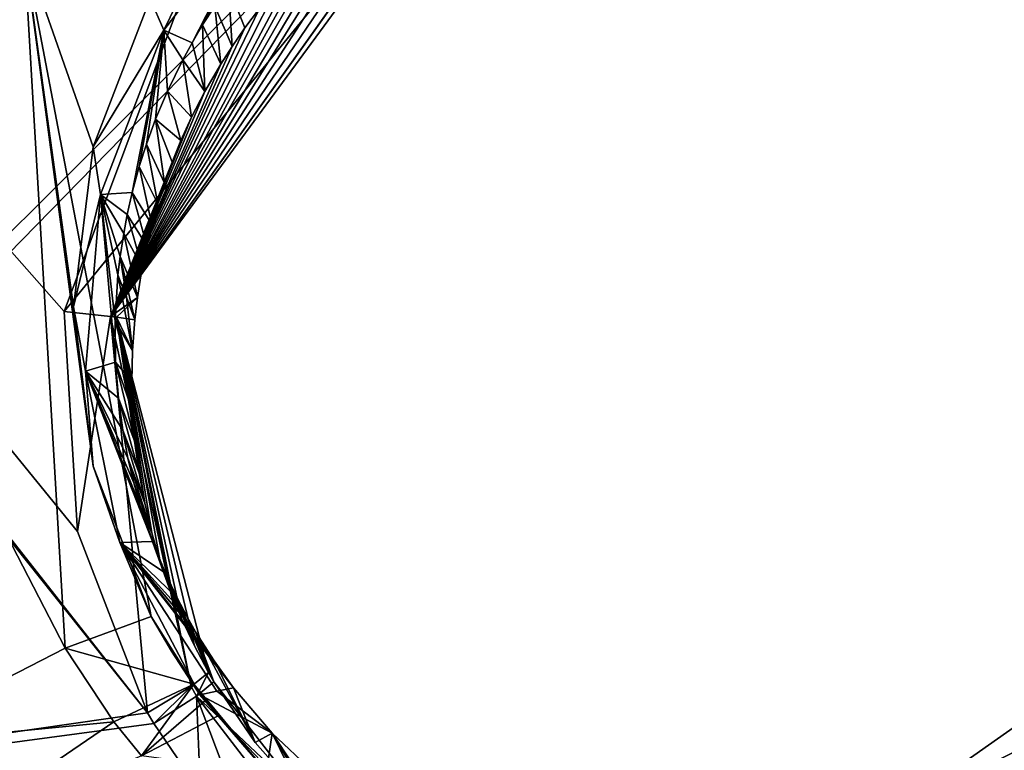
# Model space of a CAD drawing. Header units: millimetres. Extents: x -147 to 294, y -82 to 275.
# Tile 546 of 609: x 245.02 to 248.62, y 256.4 to 259.08. Entities that reach past the tile are written whole.
import ezdxf

# ---------------------------------------------------------------- set-up
doc = ezdxf.new("R2010")
doc.units = ezdxf.units.MM
doc.header["$LTSCALE"] = 67.506716
for name, color, linetype in [('1575', 7, 'CONTINUOUS'), ('1576', 7, 'CONTINUOUS'), ('1577', 7, 'CONTINUOUS'), ('1655', 7, 'CONTINUOUS'), ('1664', 7, 'CONTINUOUS'), ('1665', 7, 'CONTINUOUS'), ('2103', 7, 'CONTINUOUS'), ('2108', 7, 'CONTINUOUS'), ('2109', 7, 'CONTINUOUS'), ('2110', 7, 'CONTINUOUS'), ('2111', 7, 'CONTINUOUS'), ('2113', 7, 'CONTINUOUS'), ('2120', 7, 'CONTINUOUS'), ('2121', 7, 'CONTINUOUS'), ('2123', 7, 'CONTINUOUS'), ('2126', 7, 'CONTINUOUS'), ('2127', 7, 'CONTINUOUS'), ('2128', 7, 'CONTINUOUS'), ('2129', 7, 'CONTINUOUS'), ('2130', 7, 'CONTINUOUS'), ('2131', 7, 'CONTINUOUS'), ('2132', 7, 'CONTINUOUS'), ('2133', 7, 'CONTINUOUS'), ('498', 7, 'CONTINUOUS'), ('501', 7, 'CONTINUOUS'), ('871', 7, 'CONTINUOUS')]:
    doc.layers.add(name, color=color, linetype=linetype)

msp = doc.modelspace()

# ---------------------------------------------------------------- linework, layer by layer
at = {"layer": '1575', "linetype": 'CONTINUOUS'}
for points in [[(245.7819, 259.2043, -6.9922), (245.7945, 258.9845, -6.3164), (245.7312, 259.1322, -6.9852), (245.7819, 259.2043, -6.9922)], [(245.8418, 259.0524, -6.3254), (245.7945, 258.9845, -6.3164), (245.7819, 259.2043, -6.9922), (245.8418, 259.0524, -6.3254)], [(245.8956, 259.1235, -6.3353), (245.8418, 259.0524, -6.3254), (245.7819, 259.2043, -6.9922), (245.8956, 259.1235, -6.3353)], [(245.7312, 259.1322, -6.9852), (245.7529, 258.9197, -6.3083), (245.6868, 259.0633, -6.979), (245.7312, 259.1322, -6.9852)], [(245.7945, 258.9845, -6.3164), (245.7529, 258.9197, -6.3083), (245.7312, 259.1322, -6.9852), (245.7945, 258.9845, -6.3164)], [(245.6868, 259.0633, -6.979), (245.6943, 258.8186, -6.2967), (245.648, 258.9978, -6.9737), (245.6868, 259.0633, -6.979)], [(245.7529, 258.9197, -6.3083), (245.6943, 258.8186, -6.2967), (245.6868, 259.0633, -6.979), (245.7529, 258.9197, -6.3083)], [(245.648, 258.9978, -6.9737), (245.6943, 258.8186, -6.2967), (245.6138, 258.9355, -6.9689), (245.648, 258.9978, -6.9737)], [(245.6138, 258.9355, -6.9689), (245.6465, 258.7256, -6.2868), (245.5575, 258.8205, -6.9611), (245.6138, 258.9355, -6.9689)], [(245.6943, 258.8186, -6.2967), (245.6465, 258.7256, -6.2868), (245.6138, 258.9355, -6.9689), (245.6943, 258.8186, -6.2967)], [(245.5575, 258.8205, -6.9611), (245.6072, 258.6398, -6.2784), (245.5141, 258.7176, -6.9551), (245.5575, 258.8205, -6.9611)], [(245.6465, 258.7256, -6.2868), (245.6072, 258.6398, -6.2784), (245.5575, 258.8205, -6.9611), (245.6465, 258.7256, -6.2868)], [(245.5141, 258.7176, -6.9551), (245.5466, 258.4828, -6.2645), (245.4806, 258.6257, -6.9504), (245.5141, 258.7176, -6.9551)], [(245.5745, 258.5596, -6.271), (245.5466, 258.4828, -6.2645), (245.5141, 258.7176, -6.9551), (245.5745, 258.5596, -6.271)], [(245.6072, 258.6398, -6.2784), (245.5745, 258.5596, -6.271), (245.5141, 258.7176, -6.9551), (245.6072, 258.6398, -6.2784)], [(245.4806, 258.6257, -6.9504), (245.5224, 258.4075, -6.2586), (245.4547, 258.5441, -6.9467), (245.4806, 258.6257, -6.9504)], [(245.5466, 258.4828, -6.2645), (245.5224, 258.4075, -6.2586), (245.4806, 258.6257, -6.9504), (245.5466, 258.4828, -6.2645)], [(245.4547, 258.5441, -6.9467), (245.5008, 258.3318, -6.253), (245.4288, 258.4491, -6.9431), (245.4547, 258.5441, -6.9467)], [(245.5224, 258.4075, -6.2586), (245.5008, 258.3318, -6.253), (245.4547, 258.5441, -6.9467), (245.5224, 258.4075, -6.2586)], [(245.4288, 258.4491, -6.9431), (245.4817, 258.2539, -6.2477), (245.4104, 258.3681, -6.9405), (245.4288, 258.4491, -6.9431)], [(245.5008, 258.3318, -6.253), (245.4817, 258.2539, -6.2477), (245.4288, 258.4491, -6.9431), (245.5008, 258.3318, -6.253)], [(245.4104, 258.3681, -6.9405), (245.4654, 258.1752, -6.2428), (245.3974, 258.2991, -6.9387), (245.4104, 258.3681, -6.9405)], [(245.4817, 258.2539, -6.2477), (245.4654, 258.1752, -6.2428), (245.4104, 258.3681, -6.9405), (245.4817, 258.2539, -6.2477)], [(245.3974, 258.2991, -6.9387), (245.4475, 258.0646, -6.2365), (245.3842, 258.2142, -6.9368), (245.3974, 258.2991, -6.9387)], [(245.4654, 258.1752, -6.2428), (245.4475, 258.0646, -6.2365), (245.3974, 258.2991, -6.9387), (245.4654, 258.1752, -6.2428)], [(245.3765, 258.1475, -6.9357), (245.3842, 258.2142, -6.9368), (245.4072, 258.0649, -6.5843), (245.3765, 258.1475, -6.9357)], [(245.4475, 258.0646, -6.2365), (245.4379, 257.9821, -6.2325), (245.3842, 258.2142, -6.9368), (245.4475, 258.0646, -6.2365)], [(245.3842, 258.2142, -6.9368), (245.4379, 257.9821, -6.2325), (245.4072, 258.0649, -6.5843), (245.3842, 258.2142, -6.9368)]]:
    msp.add_3dface(points, dxfattribs=at)
at = {"layer": '1576', "linetype": 'CONTINUOUS'}
for points in [[(245.3492, 257.9947, -5.9838), (246.6046, 259.758, -6.2003), (245.1795, 258.0131, -5.9018), (245.3492, 257.9947, -5.9838)], [(245.1795, 258.0131, -5.9018), (246.6046, 259.758, -6.2003), (245.6245, 259.2021, -5.9633), (245.1795, 258.0131, -5.9018)], [(246.5957, 259.6927, -6.4528), (246.6046, 259.758, -6.2003), (245.3492, 257.9947, -5.9838), (246.5957, 259.6927, -6.4528)], [(246.5384, 259.6632, -6.4438), (246.5957, 259.6927, -6.4528), (245.3492, 257.9947, -5.9838), (246.5384, 259.6632, -6.4438)], [(246.4457, 259.6102, -6.4291), (246.5384, 259.6632, -6.4438), (245.3492, 257.9947, -5.9838), (246.4457, 259.6102, -6.4291)], [(246.3602, 259.5554, -6.4152), (246.4457, 259.6102, -6.4291), (245.3492, 257.9947, -5.9838), (246.3602, 259.5554, -6.4152)], [(246.2813, 259.4993, -6.4023), (246.3602, 259.5554, -6.4152), (245.3492, 257.9947, -5.9838), (246.2813, 259.4993, -6.4023)], [(246.2091, 259.4428, -6.3902), (246.2813, 259.4993, -6.4023), (245.3492, 257.9947, -5.9838), (246.2091, 259.4428, -6.3902)], [(246.1428, 259.3861, -6.379), (246.2091, 259.4428, -6.3902), (245.3492, 257.9947, -5.9838), (246.1428, 259.3861, -6.379)], [(246.0821, 259.3297, -6.3685), (246.1428, 259.3861, -6.379), (245.3492, 257.9947, -5.9838), (246.0821, 259.3297, -6.3685)], [(246.0267, 259.274, -6.3588), (246.0821, 259.3297, -6.3685), (245.3492, 257.9947, -5.9838), (246.0267, 259.274, -6.3588)], [(245.957, 259.1975, -6.3465), (246.0267, 259.274, -6.3588), (245.3492, 257.9947, -5.9838), (245.957, 259.1975, -6.3465)], [(245.8956, 259.1235, -6.3353), (245.957, 259.1975, -6.3465), (245.3492, 257.9947, -5.9838), (245.8956, 259.1235, -6.3353)], [(245.8418, 259.0524, -6.3254), (245.8956, 259.1235, -6.3353), (245.3492, 257.9947, -5.9838), (245.8418, 259.0524, -6.3254)], [(245.7945, 258.9845, -6.3164), (245.8418, 259.0524, -6.3254), (245.3492, 257.9947, -5.9838), (245.7945, 258.9845, -6.3164)], [(245.7529, 258.9197, -6.3083), (245.7945, 258.9845, -6.3164), (245.3492, 257.9947, -5.9838), (245.7529, 258.9197, -6.3083)], [(245.6943, 258.8186, -6.2967), (245.7529, 258.9197, -6.3083), (245.3492, 257.9947, -5.9838), (245.6943, 258.8186, -6.2967)], [(245.6465, 258.7256, -6.2868), (245.6943, 258.8186, -6.2967), (245.3492, 257.9947, -5.9838), (245.6465, 258.7256, -6.2868)], [(245.6072, 258.6398, -6.2784), (245.6465, 258.7256, -6.2868), (245.3492, 257.9947, -5.9838), (245.6072, 258.6398, -6.2784)], [(245.5745, 258.5596, -6.271), (245.6072, 258.6398, -6.2784), (245.3492, 257.9947, -5.9838), (245.5745, 258.5596, -6.271)], [(245.5466, 258.4828, -6.2645), (245.5745, 258.5596, -6.271), (245.3492, 257.9947, -5.9838), (245.5466, 258.4828, -6.2645)], [(245.5224, 258.4075, -6.2586), (245.5466, 258.4828, -6.2645), (245.3492, 257.9947, -5.9838), (245.5224, 258.4075, -6.2586)], [(245.5008, 258.3318, -6.253), (245.5224, 258.4075, -6.2586), (245.3492, 257.9947, -5.9838), (245.5008, 258.3318, -6.253)], [(245.4817, 258.2539, -6.2477), (245.5008, 258.3318, -6.253), (245.3492, 257.9947, -5.9838), (245.4817, 258.2539, -6.2477)], [(245.4654, 258.1752, -6.2428), (245.4817, 258.2539, -6.2477), (245.3492, 257.9947, -5.9838), (245.4654, 258.1752, -6.2428)], [(245.4475, 258.0646, -6.2365), (245.4654, 258.1752, -6.2428), (245.3492, 257.9947, -5.9838), (245.4475, 258.0646, -6.2365)], [(245.4475, 258.0646, -6.2365), (245.3492, 257.9947, -5.9838), (245.371, 257.9921, -6.0076), (245.4475, 258.0646, -6.2365)], [(245.4379, 257.9821, -6.2325), (245.4475, 258.0646, -6.2365), (245.371, 257.9921, -6.0076), (245.4379, 257.9821, -6.2325)]]:
    msp.add_3dface(points, dxfattribs=at)
at = {"layer": '1577', "linetype": 'CONTINUOUS'}
for points in [[(237.3811, 266.8582, -5.1523), (237.1812, 266.9776, -5.1217), (245.4852, 256.5413, -5.9438), (237.3811, 266.8582, -5.1523)], [(245.4852, 256.5413, -5.9438), (237.1812, 266.9776, -5.1217), (241.2461, 255.9313, -5.4243), (245.4852, 256.5413, -5.9438)], [(245.1795, 258.0131, -5.9018), (245.6245, 259.2021, -5.9633), (237.3811, 266.8582, -5.1523), (245.1795, 258.0131, -5.9018)], [(245.1795, 258.0131, -5.9018), (237.3811, 266.8582, -5.1523), (245.2287, 257.2059, -5.9085), (245.1795, 258.0131, -5.9018)], [(245.2287, 257.2059, -5.9085), (237.3811, 266.8582, -5.1523), (245.4852, 256.5413, -5.9438), (245.2287, 257.2059, -5.9085)]]:
    msp.add_3dface(points, dxfattribs=at)
at = {"layer": '1655', "linetype": 'CONTINUOUS'}
for points in [[(238.6112, 251.3668, -5.2036), (255.3359, 253.1219, -7.4361), (250.9478, 257.2442, -6.6859), (238.6112, 251.3668, -5.2036)], [(238.6112, 251.3668, -5.2036), (250.9478, 257.2442, -6.6859), (248.7419, 255.7326, -6.3852), (238.6112, 251.3668, -5.2036)]]:
    msp.add_3dface(points, dxfattribs=at)
at = {"layer": '1664', "linetype": 'CONTINUOUS'}
for points in [[(245.6647, 256.6026, -6.0393), (246.0567, 256.232, -6.263), (245.7278, 256.6553, -6.2302), (245.6647, 256.6026, -6.0393)], [(245.7278, 256.6553, -6.2302), (246.0567, 256.232, -6.263), (245.8788, 256.4332, -6.2443), (245.7278, 256.6553, -6.2302)], [(245.5078, 256.5023, -5.9469), (245.6788, 256.2508, -5.9704), (245.6647, 256.6026, -6.0393), (245.5078, 256.5023, -5.9469)], [(245.8838, 256.0198, -5.9986), (246.007, 256.1564, -6.0823), (245.6647, 256.6026, -6.0393), (245.8838, 256.0198, -5.9986)], [(245.6788, 256.2508, -5.9704), (245.8838, 256.0198, -5.9986), (245.6647, 256.6026, -6.0393), (245.6788, 256.2508, -5.9704)], [(246.007, 256.1564, -6.0823), (246.0567, 256.232, -6.263), (245.6647, 256.6026, -6.0393), (246.007, 256.1564, -6.0823)]]:
    msp.add_3dface(points, dxfattribs=at)
at = {"layer": '1665', "linetype": 'CONTINUOUS'}
for points in [[(241.2461, 255.9313, -5.4243), (245.5078, 256.5023, -5.9469), (245.4852, 256.5413, -5.9438), (241.2461, 255.9313, -5.4243)], [(241.2461, 255.9313, -5.4243), (245.6788, 256.2508, -5.9704), (245.5078, 256.5023, -5.9469), (241.2461, 255.9313, -5.4243)]]:
    msp.add_3dface(points, dxfattribs=at)
at = {"layer": '2103', "linetype": 'CONTINUOUS'}
msp.add_3dface([(244.1744, 258.7313, -8.094), (244.626, 263.978, -8.2217), (245.332, 260.5922, -8.2561), (244.1744, 258.7313, -8.094)], dxfattribs=at)
at = {"layer": '2108', "linetype": 'CONTINUOUS'}
for points in [[(244.1744, 258.7313, -8.094), (245.332, 260.5922, -8.2561), (245.0327, 259.3383, -8.0244), (244.1744, 258.7313, -8.094)], [(245.1828, 256.7789, -7.8877), (244.1744, 258.7313, -8.094), (245.0327, 259.3383, -8.0244), (245.1828, 256.7789, -7.8877)], [(245.1828, 256.7789, -7.8877), (245.0327, 259.3383, -8.0244), (245.4987, 256.8951, -7.1504), (245.1828, 256.7789, -7.8877)], [(245.4987, 256.8951, -7.1504), (245.0327, 259.3383, -8.0244), (245.285, 257.4462, -7.1756), (245.4987, 256.8951, -7.1504)], [(245.285, 257.4462, -7.1756), (245.0327, 259.3383, -8.0244), (245.213, 258.0303, -7.225), (245.285, 257.4462, -7.1756)], [(245.213, 258.0303, -7.225), (245.0327, 259.3383, -8.0244), (245.2851, 258.6166, -7.2973), (245.213, 258.0303, -7.225)], [(245.2851, 258.6166, -7.2973), (245.0327, 259.3383, -8.0244), (245.4947, 259.1598, -7.385), (245.2851, 258.6166, -7.2973)], [(244.4931, 256.4241, -8.136), (244.1744, 258.7313, -8.094), (245.1828, 256.7789, -7.8877), (244.4931, 256.4241, -8.136)]]:
    msp.add_3dface(points, dxfattribs=at)
at = {"layer": '2109', "linetype": 'CONTINUOUS'}
for points in [[(245.1828, 256.7789, -7.8877), (245.4987, 256.8951, -7.1504), (245.6548, 256.6463, -7.1483), (245.1828, 256.7789, -7.8877)], [(245.6548, 256.6463, -7.1483), (245.4987, 256.8951, -7.1504), (245.5731, 256.7676, -7.1485), (245.6548, 256.6463, -7.1483)], [(244.4931, 256.4241, -8.136), (245.1828, 256.7789, -7.8877), (245.361, 256.5088, -7.9047), (244.4931, 256.4241, -8.136)], [(245.361, 256.5088, -7.9047), (245.1828, 256.7789, -7.8877), (245.6548, 256.6463, -7.1483), (245.361, 256.5088, -7.9047)], [(244.7169, 256.0687, -8.1667), (244.4931, 256.4241, -8.136), (245.361, 256.5088, -7.9047), (244.7169, 256.0687, -8.1667)]]:
    msp.add_3dface(points, dxfattribs=at)
at = {"layer": '2110', "linetype": 'CONTINUOUS'}
for points in [[(245.361, 256.5088, -7.9047), (245.6548, 256.6463, -7.1483), (245.4626, 256.3843, -7.9144), (245.361, 256.5088, -7.9047)], [(245.4626, 256.3843, -7.9144), (245.6548, 256.6463, -7.1483), (245.6985, 256.5877, -7.1489), (245.4626, 256.3843, -7.9144)], [(245.7441, 256.5305, -7.1499), (245.4626, 256.3843, -7.9144), (245.6985, 256.5877, -7.1489), (245.7441, 256.5305, -7.1499)], [(244.7169, 256.0687, -8.1667), (245.361, 256.5088, -7.9047), (245.4626, 256.3843, -7.9144), (244.7169, 256.0687, -8.1667)]]:
    msp.add_3dface(points, dxfattribs=at)
at = {"layer": '2111', "linetype": 'CONTINUOUS'}
msp.add_3dface([(245.4626, 256.3843, -7.9144), (245.7441, 256.5305, -7.1499), (245.9438, 256.3187, -7.1582), (245.4626, 256.3843, -7.9144)], dxfattribs=at)
at = {"layer": '2113', "linetype": 'CONTINUOUS'}
for points in [[(249.1841, 256.8548, -7.69), (249.3097, 256.7223, -8.4608), (248.4038, 256.0487, -7.4983), (249.1841, 256.8548, -7.69)], [(249.8843, 256.3539, -8.8624), (247.2633, 255.5571, -8.1378), (249.3097, 256.7223, -8.4608), (249.8843, 256.3539, -8.8624)], [(247.2633, 255.5571, -8.1378), (247.3734, 255.7552, -7.3159), (249.3097, 256.7223, -8.4608), (247.2633, 255.5571, -8.1378)], [(249.3097, 256.7223, -8.4608), (247.3734, 255.7552, -7.3159), (248.4038, 256.0487, -7.4983), (249.3097, 256.7223, -8.4608)]]:
    msp.add_3dface(points, dxfattribs=at)
at = {"layer": '2120', "linetype": 'CONTINUOUS'}
for points in [[(245.4947, 259.1598, -7.385), (245.828, 259.6263, -7.4816), (245.5444, 259.044, -6.9604), (245.4947, 259.1598, -7.385)], [(245.5444, 259.044, -6.9604), (245.828, 259.6263, -7.4816), (245.9277, 259.5447, -7.0134), (245.5444, 259.044, -6.9604)], [(245.2851, 258.6166, -7.2973), (245.4947, 259.1598, -7.385), (245.5444, 259.044, -6.9604), (245.2851, 258.6166, -7.2973)], [(245.3121, 258.4417, -6.928), (245.2851, 258.6166, -7.2973), (245.5444, 259.044, -6.9604), (245.3121, 258.4417, -6.928)], [(245.213, 258.0303, -7.225), (245.2851, 258.6166, -7.2973), (245.3121, 258.4417, -6.928), (245.213, 258.0303, -7.225)], [(245.2573, 257.794, -6.9199), (245.213, 258.0303, -7.225), (245.3121, 258.4417, -6.928), (245.2573, 257.794, -6.9199)], [(245.285, 257.4462, -7.1756), (245.213, 258.0303, -7.225), (245.2573, 257.794, -6.9199), (245.285, 257.4462, -7.1756)], [(245.3839, 257.1656, -6.9369), (245.285, 257.4462, -7.1756), (245.2573, 257.794, -6.9199), (245.3839, 257.1656, -6.9369)], [(245.4987, 256.8951, -7.1504), (245.285, 257.4462, -7.1756), (245.3839, 257.1656, -6.9369), (245.4987, 256.8951, -7.1504)], [(245.6766, 256.6082, -6.9767), (245.4987, 256.8951, -7.1504), (245.3839, 257.1656, -6.9369), (245.6766, 256.6082, -6.9767)], [(245.5731, 256.7676, -7.1485), (245.4987, 256.8951, -7.1504), (245.6766, 256.6082, -6.9767), (245.5731, 256.7676, -7.1485)], [(245.6548, 256.6463, -7.1483), (245.5731, 256.7676, -7.1485), (245.6766, 256.6082, -6.9767), (245.6548, 256.6463, -7.1483)]]:
    msp.add_3dface(points, dxfattribs=at)
at = {"layer": '2121', "linetype": 'CONTINUOUS'}
for points in [[(245.6985, 256.5877, -7.1489), (245.6548, 256.6463, -7.1483), (245.9209, 256.3258, -7.0099), (245.6985, 256.5877, -7.1489)], [(245.6548, 256.6463, -7.1483), (245.6766, 256.6082, -6.9767), (245.9209, 256.3258, -7.0099), (245.6548, 256.6463, -7.1483)], [(245.7441, 256.5305, -7.1499), (245.6985, 256.5877, -7.1489), (245.9209, 256.3258, -7.0099), (245.7441, 256.5305, -7.1499)], [(245.9438, 256.3187, -7.1582), (245.7441, 256.5305, -7.1499), (245.9209, 256.3258, -7.0099), (245.9438, 256.3187, -7.1582)]]:
    msp.add_3dface(points, dxfattribs=at)
at = {"layer": '2123', "linetype": 'CONTINUOUS'}
for points in [[(249.1841, 256.8548, -7.69), (248.4038, 256.0487, -7.4983), (249.2035, 256.8012, -7.4508), (249.1841, 256.8548, -7.69)], [(249.2035, 256.8012, -7.4508), (248.4038, 256.0487, -7.4983), (248.3818, 255.9961, -7.3424), (249.2035, 256.8012, -7.4508)]]:
    msp.add_3dface(points, dxfattribs=at)
at = {"layer": '2126', "linetype": 'CONTINUOUS'}
for points in [[(245.648, 258.9978, -6.9737), (245.5444, 259.044, -6.9604), (245.9277, 259.5447, -7.0134), (245.648, 258.9978, -6.9737)], [(245.6868, 259.0633, -6.979), (245.648, 258.9978, -6.9737), (245.9277, 259.5447, -7.0134), (245.6868, 259.0633, -6.979)], [(245.7312, 259.1322, -6.9852), (245.6868, 259.0633, -6.979), (245.9277, 259.5447, -7.0134), (245.7312, 259.1322, -6.9852)], [(245.4288, 258.4491, -6.9431), (245.3121, 258.4417, -6.928), (245.5444, 259.044, -6.9604), (245.4288, 258.4491, -6.9431)], [(245.4547, 258.5441, -6.9467), (245.4288, 258.4491, -6.9431), (245.5444, 259.044, -6.9604), (245.4547, 258.5441, -6.9467)], [(245.4806, 258.6257, -6.9504), (245.4547, 258.5441, -6.9467), (245.5444, 259.044, -6.9604), (245.4806, 258.6257, -6.9504)], [(245.5141, 258.7176, -6.9551), (245.4806, 258.6257, -6.9504), (245.5444, 259.044, -6.9604), (245.5141, 258.7176, -6.9551)], [(245.5575, 258.8205, -6.9611), (245.5141, 258.7176, -6.9551), (245.5444, 259.044, -6.9604), (245.5575, 258.8205, -6.9611)], [(245.648, 258.9978, -6.9737), (245.6138, 258.9355, -6.9689), (245.5444, 259.044, -6.9604), (245.648, 258.9978, -6.9737)], [(245.6138, 258.9355, -6.9689), (245.5575, 258.8205, -6.9611), (245.5444, 259.044, -6.9604), (245.6138, 258.9355, -6.9689)], [(245.2573, 257.794, -6.9199), (245.3121, 258.4417, -6.928), (245.3677, 257.8271, -6.9342), (245.2573, 257.794, -6.9199)], [(245.4288, 258.4491, -6.9431), (245.4104, 258.3681, -6.9405), (245.3121, 258.4417, -6.928), (245.4288, 258.4491, -6.9431)], [(245.4104, 258.3681, -6.9405), (245.3974, 258.2991, -6.9387), (245.3121, 258.4417, -6.928), (245.4104, 258.3681, -6.9405)], [(245.3974, 258.2991, -6.9387), (245.3842, 258.2142, -6.9368), (245.3121, 258.4417, -6.928), (245.3974, 258.2991, -6.9387)], [(245.3842, 258.2142, -6.9368), (245.3765, 258.1475, -6.9357), (245.3121, 258.4417, -6.928), (245.3842, 258.2142, -6.9368)], [(245.3121, 258.4417, -6.928), (245.3765, 258.1475, -6.9357), (245.3659, 257.9774, -6.9341), (245.3121, 258.4417, -6.928)], [(245.3677, 257.8271, -6.9342), (245.3121, 258.4417, -6.928), (245.3659, 257.9774, -6.9341), (245.3677, 257.8271, -6.9342)], [(245.3779, 257.6947, -6.9355), (245.2573, 257.794, -6.9199), (245.3677, 257.8271, -6.9342), (245.3779, 257.6947, -6.9355)], [(245.3839, 257.1656, -6.9369), (245.2573, 257.794, -6.9199), (245.5025, 257.1702, -6.9522), (245.3839, 257.1656, -6.9369)], [(245.5025, 257.1702, -6.9522), (245.2573, 257.794, -6.9199), (245.48, 257.233, -6.9491), (245.5025, 257.1702, -6.9522)], [(245.48, 257.233, -6.9491), (245.2573, 257.794, -6.9199), (245.4572, 257.304, -6.9461), (245.48, 257.233, -6.9491)], [(245.4572, 257.304, -6.9461), (245.2573, 257.794, -6.9199), (245.4347, 257.3841, -6.943), (245.4572, 257.304, -6.9461)], [(245.4347, 257.3841, -6.943), (245.2573, 257.794, -6.9199), (245.4131, 257.4749, -6.9401), (245.4347, 257.3841, -6.943)], [(245.4131, 257.4749, -6.9401), (245.2573, 257.794, -6.9199), (245.3937, 257.5779, -6.9376), (245.4131, 257.4749, -6.9401)], [(245.3937, 257.5779, -6.9376), (245.2573, 257.794, -6.9199), (245.3779, 257.6947, -6.9355), (245.3937, 257.5779, -6.9376)], [(245.5505, 257.0533, -6.9587), (245.3839, 257.1656, -6.9369), (245.5025, 257.1702, -6.9522), (245.5505, 257.0533, -6.9587)], [(245.6766, 256.6082, -6.9767), (245.3839, 257.1656, -6.9369), (245.7384, 256.6206, -6.9846), (245.6766, 256.6082, -6.9767)], [(245.7384, 256.6206, -6.9846), (245.3839, 257.1656, -6.9369), (245.8001, 256.633, -6.9926), (245.7384, 256.6206, -6.9846)], [(245.8001, 256.633, -6.9926), (245.3839, 257.1656, -6.9369), (245.7285, 256.7324, -6.9829), (245.8001, 256.633, -6.9926)], [(245.7285, 256.7324, -6.9829), (245.3839, 257.1656, -6.9369), (245.6611, 256.8389, -6.9737), (245.7285, 256.7324, -6.9829)], [(245.6611, 256.8389, -6.9737), (245.3839, 257.1656, -6.9369), (245.6299, 256.8934, -6.9695), (245.6611, 256.8389, -6.9737)], [(245.6299, 256.8934, -6.9695), (245.3839, 257.1656, -6.9369), (245.5931, 256.9632, -6.9645), (245.6299, 256.8934, -6.9695)], [(245.5931, 256.9632, -6.9645), (245.3839, 257.1656, -6.9369), (245.5505, 257.0533, -6.9587), (245.5931, 256.9632, -6.9645)]]:
    msp.add_3dface(points, dxfattribs=at)
at = {"layer": '2127', "linetype": 'CONTINUOUS'}
for points in [[(245.6766, 256.6082, -6.9767), (245.7384, 256.6206, -6.9846), (245.9413, 256.4676, -7.0118), (245.6766, 256.6082, -6.9767)], [(245.7384, 256.6206, -6.9846), (245.8001, 256.633, -6.9926), (245.9413, 256.4676, -7.0118), (245.7384, 256.6206, -6.9846)], [(245.9209, 256.3258, -7.0099), (245.6766, 256.6082, -6.9767), (245.9413, 256.4676, -7.0118), (245.9209, 256.3258, -7.0099)], [(246.0888, 256.3273, -7.0319), (245.9209, 256.3258, -7.0099), (245.9413, 256.4676, -7.0118), (246.0888, 256.3273, -7.0319)]]:
    msp.add_3dface(points, dxfattribs=at)
at = {"layer": '2128', "linetype": 'CONTINUOUS'}
for points in [[(249.2035, 256.8012, -7.4508), (248.3818, 255.9961, -7.3424), (249.1241, 256.7805, -7.4399), (249.2035, 256.8012, -7.4508)], [(248.3818, 255.9961, -7.3424), (249.0448, 256.76, -7.4289), (249.1241, 256.7805, -7.4399), (248.3818, 255.9961, -7.3424)], [(249.0448, 256.76, -7.4289), (248.3818, 255.9961, -7.3424), (247.8276, 255.9026, -7.2674), (249.0448, 256.76, -7.4289)]]:
    msp.add_3dface(points, dxfattribs=at)
at = {"layer": '2129', "linetype": 'CONTINUOUS'}
msp.add_3dface([(248.7052, 256.1042, -6.6272), (249.0448, 256.76, -7.4289), (247.8276, 255.9026, -7.2674), (248.7052, 256.1042, -6.6272)], dxfattribs=at)
at = {"layer": '2130', "linetype": 'CONTINUOUS'}
for points in [[(245.7278, 256.6553, -6.2302), (245.8788, 256.4332, -6.2443), (245.6611, 256.8389, -6.9737), (245.7278, 256.6553, -6.2302)], [(245.8788, 256.4332, -6.2443), (245.7285, 256.7324, -6.9829), (245.6611, 256.8389, -6.9737), (245.8788, 256.4332, -6.2443)], [(245.8788, 256.4332, -6.2443), (245.8001, 256.633, -6.9926), (245.7285, 256.7324, -6.9829), (245.8788, 256.4332, -6.2443)], [(245.8001, 256.633, -6.9926), (245.8788, 256.4332, -6.2443), (245.9413, 256.4676, -7.0118), (245.8001, 256.633, -6.9926)], [(245.8788, 256.4332, -6.2443), (246.0567, 256.232, -6.263), (245.9413, 256.4676, -7.0118), (245.8788, 256.4332, -6.2443)], [(246.1075, 256.1835, -6.2686), (246.1597, 256.1367, -6.2745), (245.9413, 256.4676, -7.0118), (246.1075, 256.1835, -6.2686)], [(246.1597, 256.1367, -6.2745), (246.0888, 256.3273, -7.0319), (245.9413, 256.4676, -7.0118), (246.1597, 256.1367, -6.2745)], [(246.0567, 256.232, -6.263), (246.1075, 256.1835, -6.2686), (245.9413, 256.4676, -7.0118), (246.0567, 256.232, -6.263)]]:
    msp.add_3dface(points, dxfattribs=at)
at = {"layer": '2131', "linetype": 'CONTINUOUS'}
for points in [[(245.3659, 257.9774, -6.9341), (245.3765, 258.1475, -6.9357), (245.4297, 257.8693, -6.2276), (245.3659, 257.9774, -6.9341)], [(245.3765, 258.1475, -6.9357), (245.4072, 258.0649, -6.5843), (245.4297, 257.8693, -6.2276), (245.3765, 258.1475, -6.9357)], [(245.4072, 258.0649, -6.5843), (245.4379, 257.9821, -6.2325), (245.4297, 257.8693, -6.2276), (245.4072, 258.0649, -6.5843)], [(245.3677, 257.8271, -6.9342), (245.3659, 257.9774, -6.9341), (245.4273, 257.7564, -6.2235), (245.3677, 257.8271, -6.9342)], [(245.4273, 257.7564, -6.2235), (245.3659, 257.9774, -6.9341), (245.4297, 257.8693, -6.2276), (245.4273, 257.7564, -6.2235)], [(245.3779, 257.6947, -6.9355), (245.3677, 257.8271, -6.9342), (245.4396, 257.5317, -6.2179), (245.3779, 257.6947, -6.9355)], [(245.4396, 257.5317, -6.2179), (245.3677, 257.8271, -6.9342), (245.4306, 257.6437, -6.2203), (245.4396, 257.5317, -6.2179)], [(245.4306, 257.6437, -6.2203), (245.3677, 257.8271, -6.9342), (245.4273, 257.7564, -6.2235), (245.4306, 257.6437, -6.2203)], [(245.3937, 257.5779, -6.9376), (245.3779, 257.6947, -6.9355), (245.4542, 257.4204, -6.2164), (245.3937, 257.5779, -6.9376)], [(245.4542, 257.4204, -6.2164), (245.3779, 257.6947, -6.9355), (245.4396, 257.5317, -6.2179), (245.4542, 257.4204, -6.2164)], [(245.4131, 257.4749, -6.9401), (245.3937, 257.5779, -6.9376), (245.4745, 257.3104, -6.2156), (245.4131, 257.4749, -6.9401)], [(245.4745, 257.3104, -6.2156), (245.3937, 257.5779, -6.9376), (245.4542, 257.4204, -6.2164), (245.4745, 257.3104, -6.2156)], [(245.4347, 257.3841, -6.943), (245.4131, 257.4749, -6.9401), (245.5002, 257.2017, -6.2157), (245.4347, 257.3841, -6.943)], [(245.5002, 257.2017, -6.2157), (245.4131, 257.4749, -6.9401), (245.4745, 257.3104, -6.2156), (245.5002, 257.2017, -6.2157)], [(245.4572, 257.304, -6.9461), (245.4347, 257.3841, -6.943), (245.5002, 257.2017, -6.2157), (245.4572, 257.304, -6.9461)], [(245.48, 257.233, -6.9491), (245.4572, 257.304, -6.9461), (245.5314, 257.0948, -6.2166), (245.48, 257.233, -6.9491)], [(245.5314, 257.0948, -6.2166), (245.4572, 257.304, -6.9461), (245.5002, 257.2017, -6.2157), (245.5314, 257.0948, -6.2166)], [(245.5025, 257.1702, -6.9522), (245.48, 257.233, -6.9491), (245.5679, 256.9898, -6.2184), (245.5025, 257.1702, -6.9522)], [(245.5679, 256.9898, -6.2184), (245.48, 257.233, -6.9491), (245.5314, 257.0948, -6.2166), (245.5679, 256.9898, -6.2184)], [(245.5505, 257.0533, -6.9587), (245.5025, 257.1702, -6.9522), (245.6095, 256.8872, -6.221), (245.5505, 257.0533, -6.9587)], [(245.6095, 256.8872, -6.221), (245.5025, 257.1702, -6.9522), (245.5679, 256.9898, -6.2184), (245.6095, 256.8872, -6.221)], [(245.5931, 256.9632, -6.9645), (245.5505, 257.0533, -6.9587), (245.6563, 256.787, -6.2244), (245.5931, 256.9632, -6.9645)], [(245.6563, 256.787, -6.2244), (245.5505, 257.0533, -6.9587), (245.6095, 256.8872, -6.221), (245.6563, 256.787, -6.2244)], [(245.6299, 256.8934, -6.9695), (245.5931, 256.9632, -6.9645), (245.708, 256.6897, -6.2285), (245.6299, 256.8934, -6.9695)], [(245.708, 256.6897, -6.2285), (245.5931, 256.9632, -6.9645), (245.6563, 256.787, -6.2244), (245.708, 256.6897, -6.2285)], [(245.7278, 256.6553, -6.2302), (245.6611, 256.8389, -6.9737), (245.6299, 256.8934, -6.9695), (245.7278, 256.6553, -6.2302)], [(245.7278, 256.6553, -6.2302), (245.6299, 256.8934, -6.9695), (245.708, 256.6897, -6.2285), (245.7278, 256.6553, -6.2302)]]:
    msp.add_3dface(points, dxfattribs=at)
at = {"layer": '2132', "linetype": 'CONTINUOUS'}
for points in [[(245.6647, 256.6026, -6.0393), (245.708, 256.6897, -6.2285), (245.6442, 256.6386, -6.0368), (245.6647, 256.6026, -6.0393)], [(245.6647, 256.6026, -6.0393), (245.7278, 256.6553, -6.2302), (245.708, 256.6897, -6.2285), (245.6647, 256.6026, -6.0393)], [(245.4852, 256.5413, -5.9438), (245.5078, 256.5023, -5.9469), (245.6442, 256.6386, -6.0368), (245.4852, 256.5413, -5.9438)], [(245.5078, 256.5023, -5.9469), (245.6647, 256.6026, -6.0393), (245.6442, 256.6386, -6.0368), (245.5078, 256.5023, -5.9469)]]:
    msp.add_3dface(points, dxfattribs=at)
at = {"layer": '2133', "linetype": 'CONTINUOUS'}
for points in [[(245.3492, 257.9947, -5.9838), (245.1795, 258.0131, -5.9018), (245.2287, 257.2059, -5.9085), (245.3492, 257.9947, -5.9838)], [(245.3492, 257.9947, -5.9838), (245.2287, 257.2059, -5.9085), (245.4852, 256.5413, -5.9438), (245.3492, 257.9947, -5.9838)], [(245.371, 257.9921, -6.0076), (245.3492, 257.9947, -5.9838), (245.6442, 256.6386, -6.0368), (245.371, 257.9921, -6.0076)], [(245.3492, 257.9947, -5.9838), (245.4852, 256.5413, -5.9438), (245.6442, 256.6386, -6.0368), (245.3492, 257.9947, -5.9838)], [(245.4379, 257.9821, -6.2325), (245.371, 257.9921, -6.0076), (245.4297, 257.8693, -6.2276), (245.4379, 257.9821, -6.2325)], [(245.371, 257.9921, -6.0076), (245.708, 256.6897, -6.2285), (245.6563, 256.787, -6.2244), (245.371, 257.9921, -6.0076)], [(245.708, 256.6897, -6.2285), (245.371, 257.9921, -6.0076), (245.6442, 256.6386, -6.0368), (245.708, 256.6897, -6.2285)], [(245.371, 257.9921, -6.0076), (245.6563, 256.787, -6.2244), (245.6095, 256.8872, -6.221), (245.371, 257.9921, -6.0076)], [(245.371, 257.9921, -6.0076), (245.6095, 256.8872, -6.221), (245.5679, 256.9898, -6.2184), (245.371, 257.9921, -6.0076)], [(245.371, 257.9921, -6.0076), (245.5679, 256.9898, -6.2184), (245.5314, 257.0948, -6.2166), (245.371, 257.9921, -6.0076)], [(245.371, 257.9921, -6.0076), (245.5314, 257.0948, -6.2166), (245.5002, 257.2017, -6.2157), (245.371, 257.9921, -6.0076)], [(245.371, 257.9921, -6.0076), (245.5002, 257.2017, -6.2157), (245.4745, 257.3104, -6.2156), (245.371, 257.9921, -6.0076)], [(245.371, 257.9921, -6.0076), (245.4745, 257.3104, -6.2156), (245.4542, 257.4204, -6.2164), (245.371, 257.9921, -6.0076)], [(245.371, 257.9921, -6.0076), (245.4542, 257.4204, -6.2164), (245.4396, 257.5317, -6.2179), (245.371, 257.9921, -6.0076)], [(245.371, 257.9921, -6.0076), (245.4396, 257.5317, -6.2179), (245.4306, 257.6437, -6.2203), (245.371, 257.9921, -6.0076)], [(245.371, 257.9921, -6.0076), (245.4306, 257.6437, -6.2203), (245.4273, 257.7564, -6.2235), (245.371, 257.9921, -6.0076)], [(245.371, 257.9921, -6.0076), (245.4273, 257.7564, -6.2235), (245.4297, 257.8693, -6.2276), (245.371, 257.9921, -6.0076)]]:
    msp.add_3dface(points, dxfattribs=at)
at = {"layer": '498', "linetype": 'CONTINUOUS'}
for points in [[(255.3216, 264.8614, -27.0819), (257.1154, 250.5133, -32.7984), (247.9032, 261.2226, -28.2476), (255.3216, 264.8614, -27.0819)], [(234.0898, 247.0812, -32.4551), (234.1026, 247.4318, -32.3338), (247.9032, 261.2226, -28.2476), (234.0898, 247.0812, -32.4551)], [(257.1154, 250.5133, -32.7984), (234.0898, 247.0812, -32.4551), (247.9032, 261.2226, -28.2476), (257.1154, 250.5133, -32.7984)], [(234.1026, 247.4318, -32.3338), (234.5354, 258.6419, -28.2232), (247.9032, 261.2226, -28.2476), (234.1026, 247.4318, -32.3338)]]:
    msp.add_3dface(points, dxfattribs=at)
at = {"layer": '501', "linetype": 'CONTINUOUS'}
msp.add_3dface([(234.5354, 258.6419, -28.2232), (237.2134, 273.7486, -21.5279), (247.9032, 261.2226, -28.2476), (234.5354, 258.6419, -28.2232)], dxfattribs=at)
at = {"layer": '871', "linetype": 'CONTINUOUS'}
for points in [[(235.3829, 271.5451, -20.1748), (234.1615, 245.1822, -31.7777), (248.3345, 241.4576, -34.1554), (235.3829, 271.5451, -20.1748)], [(258.8022, 266.5478, -23.8286), (235.3829, 271.5451, -20.1748), (248.3345, 241.4576, -34.1554), (258.8022, 266.5478, -23.8286)], [(277.3847, 252.8882, -29.0322), (258.8022, 266.5478, -23.8286), (248.3345, 241.4576, -34.1554), (277.3847, 252.8882, -29.0322)]]:
    msp.add_3dface(points, dxfattribs=at)

doc.saveas('drawing.dxf')
